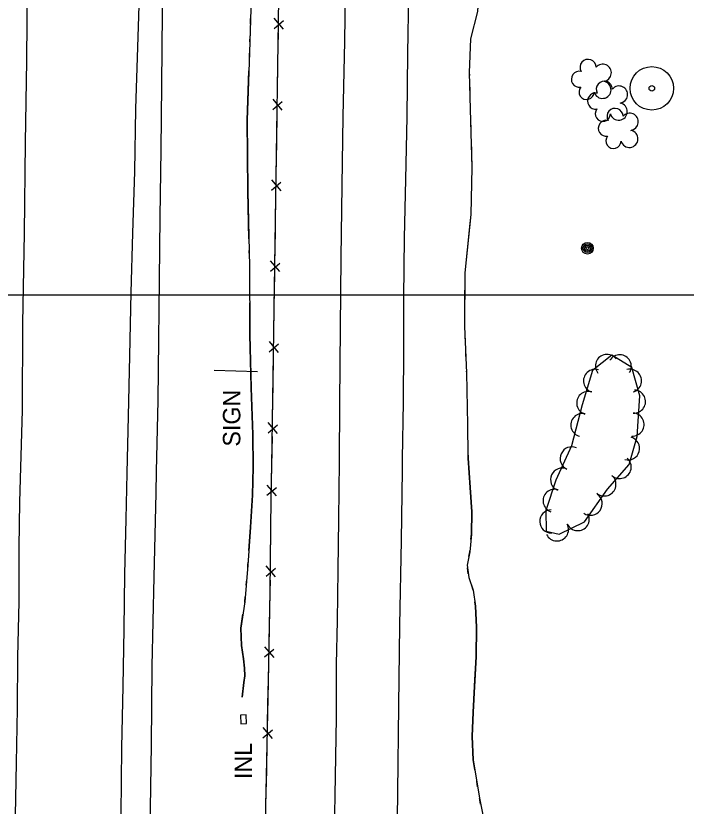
# Model space of a CAD drawing. Extents: x 591954 to 597000, y 198576 to 213500.
# Drawn here: x 594046.3 to 594277.2, y 201323.8 to 201596.2 of the extents above; entities that cross this region are included whole.
import ezdxf

# ---------------------------------------------------------------- set-up
doc = ezdxf.new("R2010")
doc.units = 0
for name, color, linetype in [('Level 10', 7, 'Continuous'), ('Level 11', 7, 'Continuous'), ('Level 14', 7, 'Continuous'), ('Level 15', 7, 'Continuous'), ('Level 18', 7, 'Continuous'), ('Level 19', 7, 'Continuous'), ('Level 6', 7, 'Continuous')]:
    doc.layers.add(name, color=color, linetype=linetype)

msp = doc.modelspace()

# ---------------------------------------------------------------- linework, layer by layer
at = {"layer": 'Level 10'}
for p in [(593000, 201500), (593000, 201500), (593500, 201500), (593500, 201500)]:
    msp.add_line(p, (595000, 201500), dxfattribs=at)
at = {"layer": 'Level 11'}
for points in [[(594047.91, 201436.7), (594048.54, 201460.34), (594048.73, 201490.13), (594049.31, 201521.25), (594049.66, 201552.56), (594050.03, 201580.74), (594050.28, 201608.19), (594050.74, 201631.58), (594050.79, 201658.08), (594051.27, 201682.76), (594051.49, 201706.64), (594051.73, 201732.99), (594052.1, 201756.74), (594052.24, 201777.98), (594052.56, 201808.52), (594052.98, 201839.38), (594053.11, 201859.24), (594054.11, 201935.24)], [(594094.69, 201439.15), (594095.35, 201463.63), (594095.58, 201484.52), (594095.76, 201505.27), (594095.95, 201526.99), (594096.38, 201549.97), (594096.56, 201572.48), (594096.81, 201597.3), (594097.14, 201620.4), (594097.4, 201645.25), (594097.54, 201666.73), (594097.83, 201688.25), (594097.96, 201708.03), (594098.3, 201728.43), (594098.58, 201750.4), (594098.73, 201771.37), (594099.1, 201789.12), (594101, 201812.55), (594101.94, 201832.35), (594102.43, 201852.23), (594102.58, 201874.57), (594103.22, 201897.1)], [(594157.81, 201442.45), (594157.9, 201462.8), (594158.09, 201488.74), (594158.38, 201512.77), (594158.71, 201537.7), (594159.07, 201561.52), (594159.65, 201587.37), (594160.02, 201612.39), (594160.38, 201634.63), (594160.81, 201657.86), (594161.25, 201681.36), (594161.93, 201702.12), (594162.84, 201723.86), (594163.8, 201744.16), (594165.31, 201770.17), (594167.14, 201794.14), (594168.71, 201814.85), (594170.56, 201836.02), (594172.51, 201856.43), (594174.25, 201873.62), (594176.16, 201892.22)], [(594084.58, 201438.62), (594085.07, 201458.2), (594085.5, 201479.05), (594086, 201500.88), (594086.53, 201521.33), (594087.24, 201542.52), (594087.67, 201564.17), (594088.36, 201585.4), (594089, 201607), (594089.67, 201629.79), (594090.35, 201653.32), (594090.91, 201673.81), (594091.44, 201694.57), (594091.88, 201717.87), (594092.48, 201739.25), (594092.97, 201756.09), (594093.44, 201771.24), (594093.98, 201792.62), (594094.47, 201809.93), (594094.93, 201827.45), (594095.39, 201845.26), (594096.05, 201862.66), (594096.5, 201878.3)], [(594179.55, 201443.59), (594179.86, 201463.12), (594179.95, 201481.59), (594179.97, 201499.1), (594180.17, 201519.74), (594180.6, 201539.76), (594181.13, 201561.37), (594181.31, 201583.18), (594181.69, 201603.73), (594181.87, 201618.02)], [(594172.62, 200963.62), (594172.86, 200985.31), (594173.19, 201007.99), (594173.57, 201030.56), (594173.89, 201050.26), (594174.12, 201070.15), (594174.52, 201091.35), (594174.9, 201112.41), (594175.15, 201133.14), (594175.43, 201153.97), (594175.83, 201178.48), (594176.07, 201198.64), (594176.34, 201220.51), (594176.61, 201237.6), (594176.73, 201252.76), (594177.19, 201274.64), (594177.57, 201301.6), (594177.93, 201328.61), (594178.2, 201358.49), (594178.6, 201386.17), (594179.12, 201415.45), (594179.49, 201439.64), (594179.55, 201443.59)], [(594151.16, 200984.38), (594151.44, 201005.52), (594151.73, 201025.26), (594152.06, 201045.77), (594152.42, 201068.54), (594152.91, 201090.77), (594153.15, 201112.04), (594153.29, 201131.89), (594153.61, 201154.05), (594153.95, 201174.35), (594154.28, 201195.02), (594154.6, 201213.76), (594154.88, 201234.98), (594155.13, 201252.59), (594155.46, 201271.52), (594155.93, 201291.18), (594156.03, 201314.66), (594156.42, 201334.14), (594156.7, 201354.33), (594156.74, 201372.72), (594157.07, 201387.68), (594157.33, 201405.22), (594157.55, 201422.74), (594157.81, 201442.45)], [(594075.4, 200964.43), (594076.36, 201003.83), (594076.84, 201025.91), (594077.4, 201049.18), (594077.92, 201073.8), (594078.31, 201095.99), (594078.69, 201119.04), (594078.96, 201142.03), (594079.6, 201164.75), (594080, 201185.05), (594080.43, 201207.02), (594080.85, 201228.66), (594081.33, 201251.34), (594081.78, 201273.37), (594082.16, 201299.08), (594082.56, 201321.01), (594082.8, 201343.89), (594083.23, 201365.21), (594083.65, 201384.78), (594083.85, 201403.74), (594084.25, 201422.69), (594084.58, 201438.62)], [(594085.66, 200970.99), (594086.24, 200996.85), (594086.91, 201025.4), (594087.45, 201050.74), (594088, 201077.82), (594088.5, 201103.89), (594088.97, 201131.14), (594089.43, 201159.1), (594090.17, 201187.28), (594090.66, 201210.75), (594091.2, 201240.79), (594091.8, 201267.36), (594092.21, 201289.29), (594092.6, 201315.9), (594093.02, 201344.91), (594093.26, 201372.09), (594093.99, 201402.84), (594094.59, 201431.74), (594094.69, 201439.15)], [(594046.01, 201314.51), (594046.48, 201338.8), (594046.84, 201357.41), (594047.02, 201375.32), (594047.4, 201394.27), (594047.48, 201413.04), (594047.68, 201428.56), (594047.91, 201436.7)]]:
    msp.add_lwpolyline(points, dxfattribs=at)
at = {"layer": 'Level 14'}
msp.add_lwpolyline([(594129.59, 201473.57), (594114.64, 201474)], dxfattribs=at)
for centre, radius in [((594243.2, 201516.12), 2.02), ((594243.2, 201516.13), 1.52), ((594243.21, 201516.1), 1.01), ((594243.21, 201516.11), 0.502)]:
    msp.add_circle(centre, radius, dxfattribs=at)
at = {"layer": 'Level 15'}
for p, q in [((594138.48, 201591.61), (594135.3, 201595.37)), ((594135.24, 201591.82), (594138.46, 201594.57)), ((594134.83, 201563.97), (594138.04, 201566.71)), ((594138.07, 201563.75), (594134.88, 201567.52)), ((594134.41, 201536.11), (594137.63, 201538.86)), ((594137.65, 201535.89), (594134.47, 201539.66)), ((594134, 201508.25), (594137.21, 201511)), ((594137.23, 201508.04), (594134.05, 201511.8)), ((594136.82, 201480.18), (594133.63, 201483.94)), ((594133.58, 201480.4), (594136.79, 201483.14)), ((594133.17, 201452.54), (594136.38, 201455.29)), ((594136.4, 201452.32), (594133.22, 201456.09)), ((594132.81, 201430.96), (594136.03, 201433.7)), ((594136.05, 201430.74), (594132.88, 201434.51)), ((594132.51, 201403.1), (594135.71, 201405.86)), ((594135.74, 201402.89), (594132.55, 201406.64)), ((594131.99, 201375.26), (594135.22, 201377.99)), ((594135.23, 201375.02), (594132.07, 201378.8)), ((594134.66, 201347.17), (594131.5, 201350.95)), ((594131.43, 201347.4), (594134.65, 201350.13))]:
    msp.add_line(p, q, dxfattribs=at)
for points in [[(594134.5, 201441.23), (594137.58, 201648.11), (594139.9, 201786.91), (594154.02, 201909.73), (594167.03, 202020.04), (594174.65, 202085.52), (594174.96, 202104.81), (594177.63, 202119.55), (594179.84, 202141.02), (594182.83, 202194.89), (594185.95, 202248.02), (594189.58, 202316.95), (594191.42, 202351.44)], [(594136.58, 201580.52), (594136.72, 201590.47)], [(594136.41, 201569.2), (594136.58, 201580.52)], [(594136.16, 201552.66), (594136.31, 201562.61)], [(594135.99, 201541.34), (594136.16, 201552.66)], [(594135.74, 201524.8), (594135.89, 201534.76)], [(594135.58, 201513.48), (594135.74, 201524.8)], [(594135.33, 201496.95), (594135.48, 201506.9)], [(594135.16, 201485.62), (594135.33, 201496.95)], [(594134.91, 201469.09), (594135.06, 201479.04)], [(594134.74, 201457.77), (594134.91, 201469.09)], [(594134.5, 201441.23), (594134.65, 201451.19)], [(594120.26, 200556.11), (594121.33, 200601.85), (594121.84, 200649.19), (594122.94, 200706.44), (594123.66, 200753.72), (594124.32, 200801.61), (594125.36, 200849.26), (594125.84, 200896.39), (594126.72, 200944.3), (594127.54, 200991.58), (594128.23, 201039.36), (594128.81, 201086.9), (594129.53, 201134.02), (594130.29, 201165.62), (594130.78, 201213.44), (594131.46, 201254.66), (594131.84, 201286.27), (594132.33, 201318.2), (594133.32, 201366.54), (594133.95, 201397.66), (594134.29, 201429.99), (594134.5, 201441.23)], [(594134.41, 201436.19), (594134.5, 201441.23)], [(594134.18, 201419.65), (594134.29, 201429.61)], [(594134.06, 201408.33), (594134.18, 201419.65)], [(594133.83, 201391.79), (594133.95, 201397.66), (594133.99, 201401.75)], [(594133.6, 201380.48), (594133.83, 201391.79)], [(594133.26, 201363.94), (594133.32, 201366.54), (594133.47, 201373.9)], [(594133.03, 201352.62), (594133.26, 201363.94)], [(594125.66, 201355.31), (594123.67, 201355.22), (594123.8, 201352.23), (594125.8, 201352.32), (594125.66, 201355.31)], [(594132.7, 201336.09), (594132.9, 201346.04)], [(594132.46, 201324.77), (594132.7, 201336.09)]]:
    msp.add_lwpolyline(points, dxfattribs=at)
at = {"layer": 'Level 18'}
for points in [[(594260.33, 201451.23), (594261.22, 201465.26), (594258.5, 201475.04), (594251.6, 201479.26), (594245, 201473.95), (594241.35, 201462.16), (594237.76, 201448.07)], [(594237.76, 201448.07), (594232.34, 201436.15), (594228.82, 201425.73), (594228.99, 201418.66), (594233.47, 201417.52), (594242.22, 201421.87), (594250.09, 201433.09), (594257.53, 201441.59), (594260.33, 201451.23)]]:
    msp.add_lwpolyline(points, dxfattribs=at)
for centre, radius, start, end in [((594243.44, 201578.43), 2.78, 1.3946, 209.1675), ((594248.49, 201576.57), 2.97, 278.4237, 139.6575), ((594240.44, 201574.35), 2.78, 78.0716, 279.0826), ((594248.37, 201570.72), 2.97, 196.0745, 79.0477), ((594249.03, 201570.92), 2.78, 1.3946, 209.1675), ((594242.91, 201569.96), 2.61, 140.7797, 358.7123), ((594254.07, 201569.06), 2.97, 278.4237, 139.6575), ((594246.03, 201566.84), 2.78, 78.0716, 279.0826), ((594253.96, 201563.21), 2.97, 196.0745, 79.0477), ((594248.49, 201562.45), 2.61, 140.7797, 358.7123), ((594252.73, 201561.54), 2.78, 1.3946, 209.1675), ((594249.73, 201557.46), 2.78, 78.0716, 279.0826), ((594257.77, 201559.68), 2.97, 278.4237, 139.6575), ((594252.19, 201553.06), 2.61, 140.7797, 358.7123), ((594257.66, 201553.83), 2.97, 196.0745, 79.0477)]:
    msp.add_arc(centre, radius, start, end, dxfattribs=at)
for centre, major_axis, ratio, start_param, end_param in [((594249.94, 201475.54), (4, 0.01), 0.99794, 0.675169, 3.816762), ((594254.35, 201475.4), (3.99, -0.31), 0.996702, 5.808696, 8.950289), ((594245.85, 201470.4), (3.93, -0.76), 0.996761, 1.462421, 4.604014), ((594257.85, 201470.43), (3.43, -2.06), 0.998886, 5.523323, 8.664916), ((594243.5, 201462.78), (3.93, -0.76), 0.996761, 1.462421, 4.604014), ((594259.23, 201463.28), (3.95, -0.65), 0.995443, 4.812107, 7.9537), ((594241.49, 201455.16), (3.93, -0.75), 0.996767, 1.510809, 4.652402), ((594258.72, 201455.33), (3.95, -0.65), 0.995443, 4.812107, 7.9537), ((594257.19, 201447.12), (-4, -0.07), 0.998302, 1.271983, 4.413575), ((594237.8, 201443.66), (3.71, 1.49), 0.999296, 0.764302, 3.905894), ((594254.3, 201440.73), (-3.99, 0.29), 0.997168, 0.926246, 4.067839), ((594234.49, 201436.38), (3.71, 1.49), 0.999296, 0.764302, 3.905894), ((594249.04, 201434.73), (-3.99, 0.29), 0.997168, 0.926246, 4.067839), ((594231.91, 201429.06), (3.96, -0.53), 0.994376, 1.37961, 4.521203), ((594244.29, 201428.07), (-3.98, 0.45), 0.996697, 1.072213, 4.213805), ((594230.77, 201421.94), (-3.99, 0.26), 0.998549, 4.802092, 7.943684), ((594239.85, 201422.77), (-3.6, 1.75), 0.994583, 0.918292, 4.059885), ((594232.71, 201419.22), (-3.6, 1.75), 0.994583, 0.918292, 4.059885)]:
    msp.add_ellipse(centre, major_axis=major_axis, ratio=ratio, start_param=start_param, end_param=end_param, dxfattribs=at)
at = {"layer": 'Level 19'}
for points in [[(594139.38, 201889.81), (594136.46, 201857.78), (594134.57, 201826.85), (594133.4, 201797.76), (594131.64, 201769.52), (594130.74, 201743.6), (594129.79, 201713.97), (594129.22, 201683.62), (594128.87, 201652.05), (594127.89, 201621.29), (594126.8, 201583.51), (594126, 201560.29), (594126.19, 201535.82), (594126.83, 201509.82), (594126.95, 201486.22), (594127.36, 201467.99), (594127.9, 201451.9), (594128.07, 201440.69)], [(594202.11, 201444.77), (594202, 201455.29), (594201.61, 201473.18), (594200.96, 201489.11), (594201.1, 201507.59), (594203.18, 201527.78), (594203.51, 201543.97), (594203.05, 201559.86), (594202.62, 201576.73), (594203.02, 201588.22), (594205.5, 201597.74), (594206.18, 201609.12), (594205.78, 201618.42), (594205.83, 201623.18)], [(594202.65, 201575.63), (594202.62, 201576.73), (594203.02, 201588.22), (594205.5, 201597.74), (594205.89, 201604.3)], [(594127.08, 201593.28), (594127.14, 201595.28)], [(594126.91, 201587.28), (594126.97, 201589.28)], [(594126.73, 201581.28), (594126.8, 201583.28)], [(594126.09, 201548.3), (594126, 201560.29), (594126.59, 201577.28)], [(594202.8, 201569.63), (594202.75, 201571.63)], [(594202.95, 201563.64), (594202.9, 201565.64)], [(594203.11, 201557.64), (594203.05, 201559.64)], [(594202.86, 201524.66), (594203.18, 201527.78), (594203.51, 201543.97), (594203.23, 201553.64)], [(594126.6, 201519.3), (594126.19, 201535.82), (594126.09, 201548.3)], [(594201.01, 201495.75), (594201.1, 201507.59), (594202.86, 201524.66)], [(594126.75, 201513.3), (594126.7, 201515.3)], [(594126.84, 201507.3), (594126.84, 201509.3)], [(594126.88, 201501.3), (594126.86, 201503.3)], [(594127.35, 201468.31), (594126.95, 201486.22), (594126.89, 201497.3)], [(594200.96, 201489.75), (594200.98, 201491.75)], [(594201.18, 201483.76), (594201.1, 201485.76)], [(594201.42, 201477.76), (594201.34, 201479.76)], [(594202.11, 201444.77), (594202, 201455.29), (594201.61, 201473.18), (594201.58, 201473.77)], [(594128.07, 201440.69), (594127.9, 201451.9), (594127.36, 201467.99), (594127.35, 201468.31)], [(594202.11, 201444.77), (594202.15, 201443.71), (594202.78, 201433.68), (594203.37, 201425.3), (594203.27, 201417.55), (594202.64, 201411.48), (594201.75, 201406.93), (594202.33, 201402.59), (594203.87, 201398.27), (594204.62, 201392.76), (594205.03, 201385.54), (594204.86, 201375.3), (594204.25, 201365.11), (594203.8, 201356.29), (594203.45, 201347.79), (594203.8, 201339.82), (594205.02, 201332.84), (594206.08, 201326.02), (594207.4, 201319.69), (594208.17, 201315.41), (594207.66, 201310.59), (594205.68, 201307.52), (594203.15, 201306.11), (594198.54, 201303.79)], [(594203.09, 201415.82), (594203.27, 201417.55), (594203.37, 201425.3), (594202.78, 201433.68), (594202.15, 201443.71), (594202.11, 201444.77)], [(594128.07, 201440.9), (594128.07, 201440.69), (594127.79, 201430.96), (594127.12, 201419.97), (594126.22, 201406.84), (594125.16, 201394.21), (594123.79, 201385.18), (594123.99, 201379.26), (594124.74, 201374.63), (594125.04, 201371.4), (594125.14, 201368.8), (594124.79, 201366.43), (594124.29, 201361.45)], [(594126.57, 201411.94), (594127.12, 201419.97), (594127.79, 201430.96), (594128.07, 201440.69), (594128.07, 201440.9)], [(594202.33, 201409.88), (594202.64, 201411.48), (594202.68, 201411.85)], [(594126.15, 201405.95), (594126.22, 201406.84), (594126.3, 201407.95)], [(594202.15, 201403.96), (594201.88, 201405.94)], [(594125.64, 201399.97), (594125.81, 201401.97)], [(594203.88, 201398.24), (594203.87, 201398.27), (594203.21, 201400.12)], [(594125.13, 201394), (594125.16, 201394.21), (594125.31, 201395.99)], [(594204.26, 201365.32), (594204.86, 201375.3), (594205.03, 201385.54), (594204.62, 201392.76), (594204.41, 201394.27)], [(594124.29, 201361.45), (594124.79, 201366.43), (594125.14, 201368.8), (594125.04, 201371.4), (594124.74, 201374.63), (594123.99, 201379.26), (594123.79, 201385.18), (594124.53, 201390.04)], [(594204.4, 201336.4), (594203.8, 201339.82), (594203.45, 201347.79), (594203.8, 201356.29), (594204.25, 201365.11), (594204.26, 201365.32)], [(594205.39, 201330.48), (594205.08, 201332.46)], [(594206.39, 201324.57), (594206.08, 201326.02), (594206, 201326.53)]]:
    msp.add_lwpolyline(points, dxfattribs=at)
at = {"layer": 'Level 6'}
for radius in [7.5, 0.96]:
    msp.add_circle((594265.39, 201571.22), radius, dxfattribs=at)

# ---------------------------------------------------------------- texts
at = {"layer": 'Level 14'}
msp.add_text('SIGN', height=6, rotation=90, dxfattribs=at).set_placement((594123.63, 201447.75))
at = {"layer": 'Level 15'}
msp.add_text('INL', height=6, rotation=90, dxfattribs=at).set_placement((594127.65, 201333.19))

doc.saveas('drawing.dxf')
